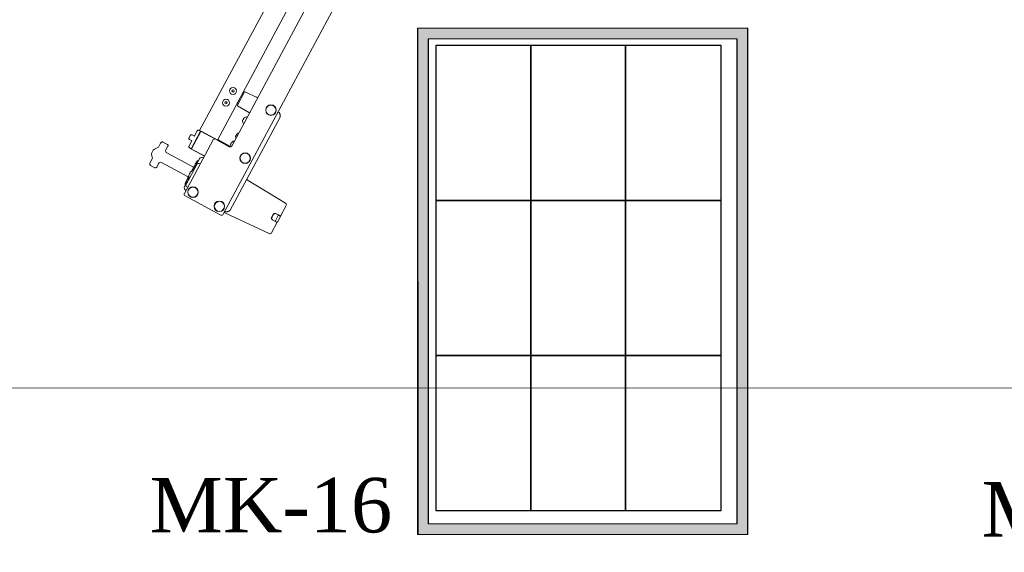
# Model space of a CAD drawing. Extents: x 3940905 to 4145695, y 925352 to 1109797.
# Tile 566 of 656: x 4010622 to 4011740, y 1100284 to 1100888. Entities that reach past the tile are written whole.
import ezdxf

# ---------------------------------------------------------------- set-up
doc = ezdxf.new("R2010")
doc.units = 0
doc.header["$LTSCALE"] = 750
doc.header["$MEASUREMENT"] = 0
doc.linetypes.add('DASHED', pattern=[0.75, 0.5, -0.25])
doc.layers.add('CKD Equipments', color=252, linetype='CONTINUOUS', lineweight=0)
doc.layers.add('DIMENSIONS', color=251, linetype='CONTINUOUS', lineweight=5)
for name, color, linetype in [('CKD-Hood', 1, 'CONTINUOUS'), ('PDF_A - TEXT', 7, 'CONTINUOUS'), ('PDF_CKD Equipments', 252, 'CONTINUOUS'), ('PDF_EQUI.', 7, 'CONTINUOUS')]:
    doc.layers.add(name, color=color, linetype=linetype)
doc.styles.add('CKD_Dimension Text', font='BOOKOS.TTF')

msp = doc.modelspace()

# ---------------------------------------------------------------- hatches: boundary and pattern name
at = {"layer": 'DIMENSIONS'}
h = msp.add_hatch(color=3, dxfattribs=at)
h.dxf.hatch_style = 1
h.paths.add_polyline_path([(4011449, 1100303.9), (4011073.5, 1100303.9), (4011073.5, 1100878.9), (4011449, 1100878.9)])
h.paths.add_polyline_path([(4011436.8, 1100315.7), (4011085.7, 1100315.7), (4011085.7, 1100866.7), (4011436.8, 1100866.7)], flags=16)

# ---------------------------------------------------------------- linework, layer by layer
at = {"layer": 'CKD Equipments', "color": 7, "linetype": 'Continuous'}
for p, q in [((4011196.5, 1101308.4, 1431.4), (4010852.7, 1100667.5, 1431.4)), ((4010826, 1100762.5, 1431.4), (4011110.4, 1101292.7, 1431.4)), ((4010846.2, 1100751.8, 1431.4), (4011130.5, 1101281.9, 1431.4)), ((4011145.2, 1101272, 1431.4), (4010862.5, 1100745, 1431.4)), ((4010869, 1100791.5, 1431.4), (4010877, 1100806.4, 1431.4)), ((4010877.7, 1100806.7, 1431.4), (4010891.9, 1100799.8, 1431.4)), ((4010890.9, 1100800.4, 1431.4), (4010890.8, 1100800.5, 1431.4)), ((4010882.8, 1100782.8, 1431.4), (4010869.2, 1100790.8, 1431.4)), ((4010860.9, 1100672.2, 1431.4), (4010917.6, 1100777.9, 1431.4)), ((4010879.7, 1100777.8, 1431.4), (4010879.5, 1100777.9, 1431.4)), ((4010915.1, 1100783.8, 1431.4), (4010916.5, 1100783, 1431.4)), ((4010915.6, 1100783.5, 1431.4), (4010915.1, 1100783.8, 1431.4)), ((4010915.6, 1100783.5, 1431.4), (4010915.7, 1100783.5, 1431.4)), ((4010874.9, 1100773.3, 1431.4), (4010874.9, 1100773.2, 1431.4)), ((4010875.3, 1100775.1, 1431.4), (4010875.7, 1100774.8, 1431.4)), ((4010876.2, 1100775.7, 1431.4), (4010875.7, 1100776, 1431.4)), ((4010875.9, 1100770.8, 1431.4), (4010875.7, 1100770.9, 1431.4)), ((4010877.1, 1100777.3, 1431.4), (4010877, 1100777.3, 1431.4)), ((4010814, 1100754.3, 1431.4), (4010815.4, 1100757, 1431.4)), ((4010827.2, 1100761.9, 1431.4), (4010816.4, 1100741.8, 1431.4)), ((4010816.9, 1100741.9, 1431.4), (4010827.4, 1100761.5, 1431.4)), ((4010817.5, 1100757.6, 1431.4), (4010819.7, 1100756.4, 1431.4)), ((4010823.4, 1100762.2, 1431.4), (4010820.3, 1100756.6, 1431.4)), ((4010824.8, 1100757.1, 1431.4), (4010825, 1100757.5, 1431.4)), ((4010825, 1100757.5, 1431.4), (4010827.1, 1100761.5, 1431.4)), ((4010825.2, 1100757.6, 1431.4), (4010827.2, 1100761.2, 1431.4)), ((4010827.2, 1100761.9, 1431.4), (4010825.4, 1100762.8, 1431.4)), ((4010827.7, 1100761.6, 1431.4), (4010860.4, 1100744, 1431.4)), ((4010860.8, 1100744, 1431.4), (4010827.8, 1100761.7, 1431.4)), ((4010867, 1100755.4, 1431.4), (4010867, 1100755.3, 1431.4)), ((4010867.4, 1100757.2, 1431.4), (4010867.9, 1100756.9, 1431.4)), ((4010868.3, 1100757.8, 1431.4), (4010867.8, 1100758.1, 1431.4)), ((4010869.2, 1100759.4, 1431.4), (4010869.1, 1100759.4, 1431.4)), ((4010779.3, 1100743.8, 1431.4), (4010781.6, 1100748.1, 1431.4)), ((4010782.7, 1100749.3, 1431.4), (4010782.9, 1100749.4, 1431.4)), ((4010782.9, 1100749.4, 1431.4), (4010783, 1100749.4, 1431.4)), ((4010784.4, 1100749.5, 1431.4), (4010789.4, 1100746.8, 1431.4)), ((4010790, 1100744.8, 1431.4), (4010787.7, 1100740.6, 1431.4)), ((4010790, 1100744.8, 1431.4), (4010790, 1100744.8, 1431.4)), ((4010808.7, 1100691.1, 1431.4), (4010841.3, 1100751.9, 1431.4)), ((4010817, 1100750.4, 1431.4), (4010814, 1100744.8, 1431.4)), ((4010816.8, 1100751.1, 1431.4), (4010814.6, 1100752.3, 1431.4)), ((4010817.8, 1100744.4, 1431.4), (4010816.4, 1100741.8, 1431.4)), ((4010816.7, 1100742.1, 1431.4), (4010818.8, 1100746.1, 1431.4)), ((4010818.9, 1100745.8, 1431.4), (4010817, 1100742.2, 1431.4)), ((4010818.2, 1100745.1, 1431.4), (4010818.3, 1100745.2, 1431.4)), ((4010818.8, 1100746.1, 1431.4), (4010819.1, 1100746.5, 1431.4)), ((4010844, 1100752.7, 1431.4), (4010859.8, 1100744.2, 1431.4)), ((4010860.4, 1100744.4, 1431.4), (4010846.3, 1100751.9, 1431.4)), ((4010846.6, 1100752.5, 1431.4), (4010860.5, 1100745, 1431.4)), ((4010860.5, 1100745, 1431.4), (4010860.5, 1100745, 1431.4)), ((4010862.6, 1100749, 1431.4), (4010862.6, 1100749, 1431.4)), ((4010819.1, 1100720.9, 1431.4), (4010788.8, 1100737.2, 1431.4)), ((4010816.4, 1100741.8, 1431.4), (4010814.6, 1100742.8, 1431.4)), ((4010816.9, 1100741.4, 1431.4), (4010831.5, 1100733.6, 1431.4)), ((4010831.5, 1100733.7, 1431.4), (4010817, 1100741.5, 1431.4)), ((4010769.5, 1100724.3, 1431.4), (4010769.5, 1100724.6, 1431.4)), ((4010769.5, 1100724.3, 1431.4), (4010769.5, 1100724.3, 1431.4)), ((4010769.8, 1100726.2, 1431.4), (4010772.1, 1100730.5, 1431.4)), ((4010775.2, 1100720.4, 1431.4), (4010770.3, 1100723, 1431.4)), ((4010779.5, 1100725.2, 1431.4), (4010777.3, 1100721, 1431.4)), ((4010813.2, 1100710, 1431.4), (4010782.9, 1100726.2, 1431.4)), ((4010823, 1100724.2, 1431.4), (4010810.7, 1100701.3, 1431.4)), ((4010819.7, 1100722.1, 1431.4), (4010816.7, 1100716.5, 1431.4)), ((4010826, 1100730.6, 1431.4), (4010818.9, 1100717.4, 1431.4)), ((4010820.9, 1100723.5, 1431.4), (4010820.9, 1100723.5, 1431.4)), ((4010821.6, 1100725.4, 1431.4), (4010821.9, 1100725.3, 1431.4)), ((4010822.3, 1100726.1, 1431.4), (4010822, 1100726.3, 1431.4)), ((4010823.3, 1100727.9, 1431.4), (4010823.3, 1100727.9, 1431.4)), ((4010825.7, 1100725.1, 1431.4), (4010826.6, 1100724.6, 1431.4)), ((4010830, 1100731.8, 1431.4), (4010830.4, 1100731.6, 1431.4)), ((4010813.7, 1100710.8, 1431.4), (4010812.6, 1100708.7, 1431.4)), ((4010813.9, 1100711.8, 1431.4), (4010813.9, 1100711.8, 1431.4)), ((4010816, 1100715.8, 1431.4), (4010816, 1100715.9, 1431.4)), ((4010819.2, 1100717.2, 1431.4), (4010819, 1100717.3, 1431.4)), ((4010814.2, 1100708.6, 1431.4), (4010809, 1100698.9, 1431.4)), ((4010809.7, 1100702.6, 1431.4), (4010809.7, 1100702.6, 1431.4)), ((4010810.4, 1100704.5, 1431.4), (4010810.7, 1100704.4, 1431.4)), ((4010811.1, 1100705.3, 1431.4), (4010810.8, 1100705.4, 1431.4)), ((4010812.1, 1100707, 1431.4), (4010812.1, 1100707, 1431.4)), ((4010814.5, 1100708.4, 1431.4), (4010814.3, 1100708.5, 1431.4)), ((4010879.5, 1100706.8, 1431.4), (4010923.7, 1100680, 1431.4)), ((4010850, 1100666.6, 1431.4), (4010809.5, 1100688.4, 1431.4)), ((4010810.2, 1100694.8, 1431.4), (4010810.5, 1100694.6, 1431.4)), ((4010811.5, 1100698.7, 1431.4), (4010812.4, 1100698.1, 1431.4)), ((4010917.9, 1100665.2, 1431.4), (4010924.4, 1100677.4, 1431.4)), ((4010855.1, 1100670.8, 1431.4), (4010854.6, 1100671, 1431.4)), ((4010854.6, 1100671, 1431.4), (4010856.1, 1100670.3, 1431.4)), ((4010854.6, 1100669.9, 1431.4), (4010855.1, 1100670.8, 1431.4)), ((4010905.2, 1100645.5, 1431.4), (4010854.8, 1100669.2, 1431.4)), ((4010907.8, 1100664, 1431.4), (4010909.7, 1100667.6, 1431.4)), ((4010908.2, 1100663.8, 1431.4), (4010910.1, 1100667.3, 1431.4)), ((4010908.9, 1100665.6, 1431.4), (4010909, 1100665.8, 1431.4)), ((4010912.1, 1100660, 1431.4), (4010915.4, 1100666.2, 1431.4)), ((4010918.2, 1100665.7, 1431.4), (4010912.3, 1100668.5, 1431.4)), ((4010912.8, 1100668.1, 1431.4), (4010915.5, 1100666.7, 1431.4)), ((4010917.7, 1100665.5, 1431.4), (4010915.5, 1100666.7, 1431.4)), ((4010916.5, 1100666.2, 1431.4), (4010916.6, 1100666.1, 1431.4)), ((4010917, 1100665.9, 1431.4), (4010917.2, 1100666.2, 1431.4)), ((4010917.2, 1100666.1, 1431.4), (4010917.1, 1100665.8, 1431.4)), ((4010917.9, 1100665.7, 1431.4), (4010917.2, 1100666.1, 1431.4)), ((4010917.8, 1100665.4, 1431.4), (4010918, 1100665.8, 1431.4)), ((4010907.8, 1100646.3, 1431.4), (4010914.3, 1100658.5, 1431.4)), ((4010914, 1100658, 1431.4), (4010908.5, 1100661.3, 1431.4)), ((4010911.7, 1100659.7, 1431.4), (4010909, 1100661.2, 1431.4)), ((4010911.7, 1100659.7, 1431.4), (4010913.9, 1100658.5, 1431.4)), ((4010912.8, 1100659.1, 1431.4), (4010912.7, 1100659.1, 1431.4)), ((4010913.1, 1100658.6, 1431.4), (4010913.2, 1100658.9, 1431.4)), ((4010913.3, 1100658.8, 1431.4), (4010913.2, 1100658.5, 1431.4)), ((4010913.9, 1100658.2, 1431.4), (4010913.2, 1100658.5, 1431.4)), ((4010913.8, 1100658.1, 1431.4), (4010913.9, 1100658.2, 1431.4)), ((4010913.9, 1100658.2, 1431.4), (4010914.1, 1100658.5, 1431.4)), ((4010917.9, 1100664.8, 1431.4), (4010914.6, 1100658.7, 1431.4))]:
    msp.add_line(p, q, dxfattribs=at)
for centre, radius in [((4010864, 1100807.6, 1431.4), 4), ((4010864, 1100807.6, 1431.4), 1.25), ((4010864, 1100807.6, 1431.4), 1.15), ((4010856, 1100794.2, 1431.4), 4), ((4010856, 1100794.2, 1431.4), 1.25), ((4010856, 1100794.2, 1431.4), 1.15), ((4010907.1, 1100785.8, 1431.4), 6), ((4010907.1, 1100785.8, 1431.4), 5.75), ((4010877.8, 1100731.2, 1431.4), 6), ((4010877.8, 1100731.2, 1431.4), 5.75), ((4010818.5, 1100692.6, 1431.4), 6), ((4010818.5, 1100692.6, 1431.4), 5.75), ((4010848.5, 1100676.5, 1431.4), 6), ((4010848.5, 1100676.5, 1431.4), 5.75)]:
    msp.add_circle(centre, radius, dxfattribs=at)
for centre, radius, start, end in [((4010876, 1100802.5, 1431.4), 3, 80.4346, 111.8485), ((4010877.5, 1100806.2, 1431.4), 0.5, 64.2949, 151.7949), ((4010871.7, 1100794.6, 1431.4), 3, 191.7413, 223.1552), ((4010869.5, 1100791.3, 1431.4), 0.5, 151.7949, 239.2949), ((4010879.5, 1100773.2, 1431.4), 4.8, 92.0961, 120.4222), ((4010879.3, 1100777.6, 1431.4), 0.4, 61.7949, 92.0961), ((4010879.6, 1100773.5, 1431.4), 4.7, 170.2605, 172.3136), ((4010879.6, 1100773.5, 1431.4), 4.72, 172.313, 172.7972), ((4010879.6, 1100773.5, 1431.4), 4.72, 172.7974, 174.3425), ((4010879.6, 1100773.5, 1431.4), 4.73, 174.3423, 175.1123), ((4010879.6, 1100773.5, 1431.4), 4.73, 175.1124, 176.3671), ((4010879.6, 1100773.5, 1431.4), 4.74, 176.3671, 177.3351), ((4010879.6, 1100773.5, 1431.4), 4.74, 177.3351, 178.4761), ((4010879.6, 1100773.5, 1431.4), 4.75, 178.4762, 179.8023), ((4010879.6, 1100773.5, 1431.4), 4.75, 180.7636, 183.329), ((4010879.6, 1100773.5, 1431.4), 4.75, 179.8023, 180.7633), ((4010879.7, 1100773.5, 1431.4), 4.8, 183.1676, 211.4937), ((4010876.9, 1100773.9, 1431.4), 2.01, 157.0534, 159.069), ((4010879.5, 1100773.5, 1431.4), 4.64, 166.1125, 168.1913), ((4010879.6, 1100773.5, 1431.4), 4.67, 168.1898, 169.1721), ((4010879.6, 1100773.5, 1431.4), 4.68, 169.1722, 170.2599), ((4010876.9, 1100774, 1431.4), 1.95, 149.7985, 150.8688), ((4010876.8, 1100774, 1431.4), 1.95, 150.8691, 152.949), ((4010876.9, 1100773.9, 1431.4), 1.97, 155.0116, 156.3965), ((4010876.9, 1100773.9, 1431.4), 1.96, 154.1714, 155.0108), ((4010876.9, 1100774, 1431.4), 1.96, 152.9494, 154.1715), ((4010876.9, 1100773.9, 1431.4), 1.98, 156.3958, 157.0507), ((4010876.9, 1100773.9, 1431.4), 2.01, 144.5205, 146.6548), ((4010876.9, 1100773.9, 1431.4), 1.98, 146.6577, 147.5093), ((4010876.9, 1100773.9, 1431.4), 1.97, 147.5089, 148.7716), ((4010876.9, 1100773.9, 1431.4), 1.96, 148.7721, 149.7985), ((4010875.9, 1100771.2, 1431.4), 0.4, 211.4937, 241.7949), ((4010877.6, 1100775.3, 1431.4), 2.01, 156.9351, 159.0693), ((4010879.3, 1100773.5, 1431.4), 3.8, 144.23, 159.3598), ((4010877.6, 1100775.3, 1431.4), 1.95, 152.7211, 153.7912), ((4010877.6, 1100775.3, 1431.4), 1.95, 150.6408, 151.5954), ((4010877.6, 1100775.3, 1431.4), 1.95, 151.5954, 152.7208), ((4010877.6, 1100775.3, 1431.4), 1.98, 156.0805, 156.9322), ((4010877.6, 1100775.3, 1431.4), 1.97, 154.8183, 156.0809), ((4010877.6, 1100775.3, 1431.4), 1.96, 153.7912, 154.8178), ((4010877.6, 1100775.2, 1431.4), 2.01, 144.5208, 146.5364), ((4010877.6, 1100775.3, 1431.4), 1.98, 146.5391, 147.194), ((4010877.6, 1100775.3, 1431.4), 1.97, 147.1933, 148.5782), ((4010877.6, 1100775.3, 1431.4), 1.96, 148.579, 149.4184), ((4010877.6, 1100775.3, 1431.4), 1.95, 149.4182, 150.6404), ((4010879.4, 1100773.3, 1431.4), 4.64, 135.3985, 137.4773), ((4010879.4, 1100773.2, 1431.4), 4.68, 133.3299, 134.4176), ((4010879.4, 1100773.3, 1431.4), 4.67, 134.4177, 135.4), ((4010879.4, 1100773.2, 1431.4), 4.7, 131.2762, 133.3293), ((4010879.4, 1100773.2, 1431.4), 4.72, 130.7926, 131.2768), ((4010880.5, 1100773.1, 1431.4), 4.8, 207.8594, 208.509), ((4010879.4, 1100773.2, 1431.4), 4.72, 129.2473, 130.7924), ((4010879.5, 1100773.2, 1431.4), 4.73, 127.2227, 128.4774), ((4010879.5, 1100773.2, 1431.4), 4.73, 128.4775, 129.2475), ((4010879.5, 1100773.2, 1431.4), 4.74, 126.2547, 127.2227), ((4010879.5, 1100773.2, 1431.4), 4.75, 123.7875, 125.1136), ((4010879.5, 1100773.2, 1431.4), 4.74, 125.1137, 126.2547), ((4010879.5, 1100773.2, 1431.4), 4.75, 122.8265, 123.7875), ((4010879.5, 1100773.2, 1431.4), 4.75, 120.2608, 122.8262), ((4010880.4, 1100772.7, 1431.4), 4.8, 95.0808, 95.7304), ((4010825.2, 1100757.2, 1431.4), 0.503, 152.8174, 165.1252), ((4010825.2, 1100757.2, 1431.4), 0.499, 165.1215, 169.7128), ((4010871.7, 1100755.6, 1431.4), 4.7, 170.2605, 172.3136), ((4010871.7, 1100755.6, 1431.4), 4.72, 172.313, 172.7972), ((4010871.7, 1100755.6, 1431.4), 4.72, 172.7974, 174.3425), ((4010871.7, 1100755.6, 1431.4), 4.73, 174.3423, 175.1123), ((4010871.7, 1100755.6, 1431.4), 4.73, 175.1124, 176.3671), ((4010871.7, 1100755.6, 1431.4), 4.74, 176.3671, 177.3351), ((4010871.7, 1100755.6, 1431.4), 4.75, 178.4762, 179.8023), ((4010871.7, 1100755.6, 1431.4), 4.74, 177.3351, 178.4761), ((4010871.7, 1100755.6, 1431.4), 4.75, 180.7636, 183.329), ((4010871.7, 1100755.6, 1431.4), 4.75, 179.8023, 180.7633), ((4010871.8, 1100755.6, 1431.4), 4.8, 183.1676, 200.9787), ((4010871.6, 1100755.6, 1431.4), 4.64, 166.1125, 168.1913), ((4010869, 1100756, 1431.4), 2.01, 157.0534, 159.069), ((4010871.7, 1100755.6, 1431.4), 4.67, 168.1898, 169.1721), ((4010871.7, 1100755.6, 1431.4), 4.68, 169.1722, 170.2599), ((4010869, 1100756.1, 1431.4), 1.95, 150.8691, 152.949), ((4010869, 1100756.1, 1431.4), 1.97, 155.0116, 156.3965), ((4010869, 1100756.1, 1431.4), 1.96, 154.1714, 155.0108), ((4010869, 1100756.1, 1431.4), 1.96, 152.9494, 154.1715), ((4010869, 1100756, 1431.4), 1.98, 156.3958, 157.0507), ((4010869, 1100756, 1431.4), 2.01, 144.5205, 146.6548), ((4010869, 1100756, 1431.4), 1.98, 146.6577, 147.5093), ((4010869, 1100756.1, 1431.4), 1.97, 147.5089, 148.7716), ((4010869, 1100756.1, 1431.4), 1.96, 148.7721, 149.7985), ((4010869, 1100756.1, 1431.4), 1.95, 149.7985, 150.8688), ((4010869.7, 1100757.4, 1431.4), 2.01, 156.9351, 159.0693), ((4010869.7, 1100757.4, 1431.4), 1.95, 152.7211, 153.7912), ((4010869.7, 1100757.4, 1431.4), 1.95, 150.6408, 151.5954), ((4010869.7, 1100757.4, 1431.4), 1.95, 151.5954, 152.7208), ((4010869.7, 1100757.4, 1431.4), 1.98, 156.0805, 156.9322), ((4010869.7, 1100757.4, 1431.4), 1.97, 154.8183, 156.0809), ((4010869.7, 1100757.4, 1431.4), 1.96, 153.7912, 154.8178), ((4010871.4, 1100755.6, 1431.4), 3.8, 144.23, 159.3598), ((4010869.7, 1100757.4, 1431.4), 2.01, 144.5208, 146.5364), ((4010869.7, 1100757.4, 1431.4), 1.98, 146.5391, 147.194), ((4010869.7, 1100757.4, 1431.4), 1.97, 147.1933, 148.5782), ((4010869.7, 1100757.4, 1431.4), 1.96, 148.579, 149.4184), ((4010869.7, 1100757.4, 1431.4), 1.95, 149.4182, 150.6404), ((4010871.5, 1100755.4, 1431.4), 4.64, 135.3985, 137.4773), ((4010871.5, 1100755.4, 1431.4), 4.67, 134.4177, 135.4), ((4010871.5, 1100755.3, 1431.4), 4.7, 131.2762, 133.3293), ((4010871.5, 1100755.3, 1431.4), 4.68, 133.3299, 134.4176), ((4010871.5, 1100755.3, 1431.4), 4.72, 130.7926, 131.2768), ((4010871.6, 1100755.3, 1431.4), 4.72, 129.2473, 130.7924), ((4010871.6, 1100755.3, 1431.4), 4.73, 127.2227, 128.4774), ((4010871.6, 1100755.3, 1431.4), 4.73, 128.4775, 129.2475), ((4010871.6, 1100755.3, 1431.4), 4.74, 126.2547, 127.2227), ((4010871.6, 1100755.3, 1431.4), 4.75, 123.7875, 125.1136), ((4010871.6, 1100755.3, 1431.4), 4.74, 125.1137, 126.2547), ((4010871.6, 1100755.3, 1431.4), 4.75, 122.8265, 123.7875), ((4010871.6, 1100755.3, 1431.4), 4.75, 120.2608, 122.8262), ((4010871.6, 1100755.3, 1431.4), 4.8, 102.6111, 120.4222), ((4010784.2, 1100746.7, 1431.4), 3, 121.7949, 151.7949), ((4010819.1, 1100745.7, 1431.4), 1.8, 224.2586, 229.2039), ((4010822, 1100749.4, 1431.4), 5.62, 227.5493, 229.1241), ((4010819.1, 1100745.7, 1431.4), 1, 208.9408, 218.6949), ((4010819.2, 1100746, 1431.4), 0.504, 133.914, 150.7586), ((4010843, 1100751, 1431.4), 2, 61.7949, 151.7949), ((4010860.8, 1100746, 1431.4), 2, 241.7949, 331.7949), ((4010869.3, 1100742.8, 1431.4), 9.08, 166.4625, 171.1121), ((4010869.2, 1100742.8, 1431.4), 8.95, 156.4556, 164.6967), ((4010869.2, 1100742.8, 1431.4), 8.95, 164.7015, 166.1893), ((4010869.1, 1100742.8, 1431.4), 8.94, 155.1452, 156.4496), ((4010869.3, 1100742.8, 1431.4), 8.79, 149.1859, 154.4039), ((4010869.2, 1100743, 1431.4), 8.94, 147.1402, 148.4446), ((4010869.2, 1100743, 1431.4), 8.95, 138.8931, 147.1342), ((4010869.2, 1100743, 1431.4), 8.95, 137.4005, 138.8883), ((4010869.3, 1100742.8, 1431.4), 9.08, 123.1928, 137.1273), ((4010865, 1100749.4, 1431.4), 1.25, 66.7092, 123.1928), ((4010779, 1100735.4, 1431.4), 7.5, 98.9795, 204.6103), ((4010777.5, 1100744.8, 1431.4), 2, 278.9795, 331.7949), ((4010789.9, 1100739.4, 1431.4), 2.5, 151.7949, 241.7949), ((4010772.5, 1100724.7, 1431.4), 3, 151.7949, 181.7949), ((4010770.4, 1100731.4, 1431.4), 2, 331.7949, 24.6103), ((4010781.7, 1100724, 1431.4), 2.5, 61.7949, 151.7949), ((4010821.1, 1100721.4, 1431.4), 1.5, 98.6415, 151.7949), ((4010827.8, 1100722.4, 1431.4), 7, 170.977, 176.5148), ((4010822.3, 1100722.7, 1431.4), 1.5, 176.5148, 222.0728), ((4010827.8, 1100722.4, 1431.4), 7.01, 169.4898, 171.0539), ((4010827.9, 1100722.4, 1431.4), 7.03, 165.8086, 166.3765), ((4010827.9, 1100722.4, 1431.4), 7.02, 166.3765, 167.6492), ((4010827.9, 1100722.4, 1431.4), 7.02, 167.6493, 167.9331), ((4010827.9, 1100722.4, 1431.4), 7.01, 167.933, 169.4897), ((4010827.9, 1100722.4, 1431.4), 7.07, 162.3862, 163.2403), ((4010827.9, 1100722.4, 1431.4), 7.05, 163.2404, 164.0819), ((4010827.9, 1100722.4, 1431.4), 7.04, 164.0819, 164.8136), ((4010827.9, 1100722.4, 1431.4), 7.04, 164.8136, 165.8085), ((4010828, 1100722.4, 1431.4), 7.14, 160.093, 160.6489), ((4010827.9, 1100722.4, 1431.4), 7.11, 160.6487, 161.663), ((4010827.9, 1100722.4, 1431.4), 7.09, 161.6633, 162.3863), ((4010828, 1100722.3, 1431.4), 7.19, 158.5414, 160.0914), ((4010825.1, 1100723.2, 1431.4), 4.18, 154.2187, 155.1796), ((4010825.2, 1100723.2, 1431.4), 4.28, 151.3881, 152.3309), ((4010825.2, 1100723.2, 1431.4), 4.27, 152.3307, 152.8859), ((4010825.2, 1100723.2, 1431.4), 4.26, 152.886, 153.2719), ((4010825.2, 1100723.2, 1431.4), 4.24, 153.2716, 153.9103), ((4010825.2, 1100723.2, 1431.4), 4.21, 153.9106, 154.2197), ((4010825.1, 1100723.2, 1431.4), 4.18, 148.4104, 149.4447), ((4010825.2, 1100723.2, 1431.4), 4.27, 150.9027, 151.3882), ((4010825.2, 1100723.2, 1431.4), 4.26, 150.431, 150.9026), ((4010825.2, 1100723.2, 1431.4), 4.24, 149.8465, 150.4312), ((4010825.2, 1100723.2, 1431.4), 4.22, 149.4436, 149.8463), ((4010828.4, 1100722.3, 1431.4), 7.18, 147.8025, 155.7873), ((4010825.8, 1100724.5, 1431.4), 4.18, 154.1451, 155.1794), ((4010825.9, 1100724.5, 1431.4), 4.28, 151.692, 152.2017), ((4010825.9, 1100724.5, 1431.4), 4.27, 152.2016, 152.6872), ((4010825.9, 1100724.5, 1431.4), 4.26, 152.6872, 153.1588), ((4010825.9, 1100724.5, 1431.4), 4.24, 153.1586, 153.7433), ((4010825.9, 1100724.5, 1431.4), 4.22, 153.7435, 154.1462), ((4010825.9, 1100724.5, 1431.4), 4.24, 149.6796, 150.3182), ((4010825.9, 1100724.5, 1431.4), 4.21, 149.3701, 149.6793), ((4010825.8, 1100724.5, 1431.4), 4.18, 148.4102, 149.3711), ((4010825.9, 1100724.5, 1431.4), 4.28, 151.2589, 151.692), ((4010825.9, 1100724.5, 1431.4), 4.27, 150.7039, 151.259), ((4010825.9, 1100724.5, 1431.4), 4.26, 150.3179, 150.7039), ((4010828.2, 1100722.6, 1431.4), 7.19, 143.4984, 145.0484), ((4010828.1, 1100722.7, 1431.4), 7.11, 141.9268, 142.9411), ((4010828.1, 1100722.6, 1431.4), 7.14, 142.9409, 143.4968), ((4010828.1, 1100722.7, 1431.4), 7.09, 141.2035, 141.9265), ((4010828.1, 1100722.7, 1431.4), 7.05, 139.5079, 140.3494), ((4010828.1, 1100722.7, 1431.4), 7.07, 140.3495, 141.2036), ((4010828.1, 1100722.7, 1431.4), 7.04, 138.7762, 139.5079), ((4010828, 1100722.7, 1431.4), 7.03, 137.2133, 137.7812), ((4010828, 1100722.7, 1431.4), 7.04, 137.7813, 138.7762), ((4010828, 1100722.7, 1431.4), 7.02, 135.9406, 137.2133), ((4010828, 1100722.7, 1431.4), 7.01, 134.1001, 135.6568), ((4010828, 1100722.7, 1431.4), 7.02, 135.6567, 135.9405), ((4010824.8, 1100723.3, 1431.4), 2, 62.7949, 151.7949), ((4010828, 1100722.7, 1431.4), 7.01, 132.5359, 134.1), ((4010828, 1100722.8, 1431.4), 7, 127.075, 132.6128), ((4010824.7, 1100727.1, 1431.4), 1.5, 81.517, 127.075), ((4010828.6, 1100729.2, 1431.4), 3, 62.5449, 151.7949), ((4010822.7, 1100709.7, 1431.4), 9.08, 166.4625, 180.397), ((4010822.6, 1100709.7, 1431.4), 8.95, 156.4556, 164.6967), ((4010822.5, 1100709.7, 1431.4), 8.95, 164.7015, 166.1893), ((4010822.5, 1100709.7, 1431.4), 8.94, 155.1452, 156.4496), ((4010822.7, 1100709.7, 1431.4), 8.79, 149.1859, 154.4039), ((4010822.6, 1100709.8, 1431.4), 8.94, 147.1402, 148.4446), ((4010822.6, 1100709.8, 1431.4), 8.95, 138.8931, 147.1342), ((4010822.6, 1100709.8, 1431.4), 8.95, 137.4005, 138.8883), ((4010822.7, 1100709.7, 1431.4), 9.08, 123.1928, 137.1273), ((4010818.4, 1100716.2, 1431.4), 1.25, 61.7949, 123.1928), ((4010816.6, 1100701.5, 1431.4), 7, 170.977, 176.5148), ((4010811.1, 1100701.9, 1431.4), 1.5, 176.5148, 222.0728), ((4010816.7, 1100701.5, 1431.4), 7.01, 169.4898, 171.0539), ((4010816.7, 1100701.5, 1431.4), 7.03, 165.8086, 166.3765), ((4010816.7, 1100701.5, 1431.4), 7.02, 166.3765, 167.6492), ((4010816.7, 1100701.5, 1431.4), 7.02, 167.6493, 167.9331), ((4010816.7, 1100701.5, 1431.4), 7.01, 167.933, 169.4897), ((4010816.7, 1100701.5, 1431.4), 7.07, 162.3862, 163.2403), ((4010816.7, 1100701.5, 1431.4), 7.05, 163.2404, 164.0819), ((4010816.7, 1100701.5, 1431.4), 7.04, 164.0819, 164.8136), ((4010816.7, 1100701.5, 1431.4), 7.04, 164.8136, 165.8085), ((4010816.8, 1100701.5, 1431.4), 7.14, 160.093, 160.6489), ((4010816.7, 1100701.5, 1431.4), 7.11, 160.6487, 161.663), ((4010816.7, 1100701.5, 1431.4), 7.09, 161.6633, 162.3863), ((4010813.9, 1100702.3, 1431.4), 4.18, 154.2187, 155.1796), ((4010816.8, 1100701.5, 1431.4), 7.19, 158.5414, 160.0914), ((4010814, 1100702.3, 1431.4), 4.28, 151.3881, 152.3309), ((4010814, 1100702.3, 1431.4), 4.27, 152.3307, 152.8859), ((4010814, 1100702.3, 1431.4), 4.26, 152.886, 153.2719), ((4010814, 1100702.3, 1431.4), 4.24, 153.2716, 153.9103), ((4010814, 1100702.3, 1431.4), 4.21, 153.9106, 154.2197), ((4010814, 1100702.3, 1431.4), 4.22, 149.4436, 149.8463), ((4010813.9, 1100702.3, 1431.4), 4.18, 148.4104, 149.4447), ((4010814, 1100702.3, 1431.4), 4.27, 150.9027, 151.3882), ((4010814, 1100702.3, 1431.4), 4.26, 150.431, 150.9026), ((4010814, 1100702.3, 1431.4), 4.24, 149.8465, 150.4312), ((4010812.5, 1100700.4, 1431.4), 2, 151.7949, 240.7949), ((4010817.2, 1100701.4, 1431.4), 7.18, 147.8025, 155.7873), ((4010814.6, 1100703.7, 1431.4), 4.18, 154.1451, 155.1794), ((4010814.7, 1100703.6, 1431.4), 4.28, 151.692, 152.2017), ((4010814.7, 1100703.6, 1431.4), 4.27, 152.2016, 152.6872), ((4010814.7, 1100703.6, 1431.4), 4.26, 152.6872, 153.1588), ((4010814.7, 1100703.6, 1431.4), 4.24, 153.1586, 153.7433), ((4010814.7, 1100703.6, 1431.4), 4.22, 153.7435, 154.1462), ((4010814.6, 1100703.7, 1431.4), 4.18, 148.4102, 149.3711), ((4010814.7, 1100703.6, 1431.4), 4.24, 149.6796, 150.3182), ((4010814.7, 1100703.7, 1431.4), 4.21, 149.3701, 149.6793), ((4010814.7, 1100703.6, 1431.4), 4.28, 151.2589, 151.692), ((4010814.7, 1100703.6, 1431.4), 4.27, 150.7039, 151.259), ((4010814.7, 1100703.6, 1431.4), 4.26, 150.3179, 150.7039), ((4010817, 1100701.7, 1431.4), 7.19, 143.4984, 145.0484), ((4010816.9, 1100701.8, 1431.4), 7.11, 141.9268, 142.9411), ((4010816.9, 1100701.8, 1431.4), 7.14, 142.9409, 143.4968), ((4010816.9, 1100701.8, 1431.4), 7.09, 141.2035, 141.9265), ((4010816.9, 1100701.8, 1431.4), 7.05, 139.5079, 140.3494), ((4010816.9, 1100701.8, 1431.4), 7.07, 140.3495, 141.2036), ((4010816.9, 1100701.8, 1431.4), 7.04, 138.7762, 139.5079), ((4010816.8, 1100701.8, 1431.4), 7.04, 137.7813, 138.7762), ((4010816.8, 1100701.8, 1431.4), 7.03, 137.2133, 137.7812), ((4010816.8, 1100701.8, 1431.4), 7.02, 135.9406, 137.2133), ((4010816.8, 1100701.9, 1431.4), 7.01, 134.1001, 135.6568), ((4010816.8, 1100701.8, 1431.4), 7.02, 135.6567, 135.9405), ((4010816.8, 1100701.9, 1431.4), 7.01, 132.5359, 134.1), ((4010816.8, 1100701.9, 1431.4), 7, 127.075, 132.6128), ((4010813.9, 1100708, 1431.4), 1.5, 151.7949, 204.9483), ((4010813.5, 1100706.3, 1431.4), 1.5, 81.517, 127.075), ((4010814.8, 1100709.6, 1431.4), 1.25, 180.397, 241.7949), ((4010810.4, 1100690.2, 1431.4), 2, 151.7949, 241.7949), ((4010811.6, 1100697.5, 1431.4), 3, 151.7949, 241.0449), ((4010922.6, 1100678.3, 1431.4), 2, 331.7949, 58.7949), ((4010851, 1100668.4, 1431.4), 2, 241.7949, 331.7949), ((4010855, 1100669.6, 1431.4), 0.5, 151.7949, 244.7949), ((4010854.6, 1100680.9, 1431.4), 10.9, 292.4948, 293.1801), ((4010858, 1100674.9, 1431.4), 3.98, 306.7313, 310.8111), ((4010909.4, 1100665.5, 1431.4), 0.5, 93.2577, 151.7949), ((4010911.5, 1100666.6, 1431.4), 2, 64.7949, 151.7949), ((4010911.9, 1100666.3, 1431.4), 2, 62.7949, 151.7949), ((4010909.5, 1100663.1, 1431.4), 2, 151.7949, 238.7949), ((4010910, 1100662.9, 1431.4), 2, 151.7949, 240.7949), ((4010909.3, 1100665.4, 1431.4), 0.5, 151.7949, 210.3321), ((4010914.1, 1100659, 1431.4), 0.5, 242.7949, 331.7949), ((4010917.4, 1100665.1, 1431.4), 0.5, 331.7949, 60.7949), ((4010906, 1100647.3, 1431.4), 2, 244.7949, 331.7949)]:
    msp.add_arc(centre, radius, start, end, dxfattribs=at)
at = {"layer": 'CKD Equipments', "color": 7, "linetype": 'Continuous', "extrusion": (0, 0, -1)}
for centre, major_axis, ratio, start_param, end_param in [((4010827.6, 1100761.2, 1431.4), (-0.144, 0.479), 0.999924, -0.78536, 0), ((4010827.6, 1100761.2, 1431.4), (0.144, -0.479), 0.999924, 3.141593, 3.534268), ((4010827.6, 1100761.4, 1431.4), (0.072, -0.239), 0.999695, 2.356347, 3.926839), ((4010827.6, 1100761.2, 1431.4), (-0.144, 0.479), 0.999924, 0.392676, 0.78536), ((4010817.2, 1100741.9, 1431.4), (-0.479, -0.144), 0.999924, -0.78536, 0.78536), ((4010817.1, 1100741.7, 1431.4), (-0.239, -0.072), 0.999695, -0.785246, 0.785246)]:
    msp.add_ellipse(centre, major_axis=major_axis, ratio=ratio, start_param=start_param, end_param=end_param, dxfattribs=at)
at = {"layer": 'CKD Equipments', "color": 7, "linetype": 'Continuous'}
for points, knots in [([(4010915.7, 1100783.5, 1431.4), (4010915.6, 1100783.5, 1431.4), (4010915.6, 1100783.5, 1431.4), (4010915.6, 1100783.5, 1431.4), (4010915.6, 1100783.5, 1431.4)], [0, 0, 0, 0, 0.486305, 1, 1, 1, 1]), ([(4010917.6, 1100777.9, 1431.4), (4010917.7, 1100778, 1431.4), (4010917.7, 1100778.2, 1431.4), (4010917.7, 1100778.6, 1431.4), (4010917.7, 1100778.9, 1431.4), (4010917.7, 1100779.4, 1431.4), (4010917.7, 1100779.9, 1431.4), (4010917.5, 1100780.5, 1431.4), (4010917.4, 1100781.2, 1431.4), (4010917.2, 1100781.7, 1431.4), (4010917.1, 1100782.1, 1431.4), (4010916.9, 1100782.4, 1431.4), (4010916.8, 1100782.7, 1431.4), (4010916.7, 1100782.8, 1431.4), (4010916.6, 1100782.9, 1431.4), (4010916.5, 1100783, 1431.4)], [0, 0, 0, 0, 0.0625, 0.125, 0.1875, 0.25, 0.375, 0.5, 0.625, 0.75, 0.8125, 0.875, 0.9375, 0.96875, 1, 1, 1, 1]), ([(4010917.6, 1100777.9, 1431.4), (4010917.7, 1100778, 1431.4), (4010917.7, 1100778.1, 1431.4), (4010917.7, 1100778.3, 1431.4), (4010917.7, 1100778.3, 1431.4)], [0, 0, 0, 0, 0.871353, 1, 1, 1, 1]), ([(4010815.4, 1100757, 1431.4), (4010815.5, 1100757.1, 1431.4), (4010815.8, 1100757.4, 1431.4), (4010816.3, 1100757.7, 1431.4), (4010816.9, 1100757.8, 1431.4), (4010817.3, 1100757.7, 1431.4), (4010817.5, 1100757.6, 1431.4)], [0, 0, 0, 0, 0.250005, 0.5, 0.749995, 1, 1, 1, 1]), ([(4010823.4, 1100762.2, 1431.4), (4010823.5, 1100762.4, 1431.4), (4010823.7, 1100762.7, 1431.4), (4010824.2, 1100763, 1431.4), (4010824.8, 1100763, 1431.4), (4010825.2, 1100762.9, 1431.4), (4010825.4, 1100762.8, 1431.4)], [0, 0, 0, 0, 0.250005, 0.5, 0.749995, 1, 1, 1, 1]), ([(4010824.9, 1100756.9, 1431.4), (4010824.8, 1100756.9, 1431.4), (4010824.7, 1100757.1, 1431.4), (4010824.7, 1100757.2, 1431.4), (4010824.7, 1100757.3, 1431.4)], [0, 0, 0, 0, 0.500068, 1, 1, 1, 1]), ([(4010783, 1100749.4, 1431.4), (4010783.2, 1100749.6, 1431.4), (4010783.7, 1100749.7, 1431.4), (4010784.2, 1100749.6, 1431.4), (4010784.4, 1100749.5, 1431.4)], [0, 0, 0, 0, 0.500033, 1, 1, 1, 1]), ([(4010790, 1100744.8, 1431.4), (4010790.2, 1100745.1, 1431.4), (4010790.3, 1100746, 1431.4), (4010789.7, 1100746.6, 1431.4), (4010789.4, 1100746.8, 1431.4)], [0, 0, 0, 0, 0.500014, 1, 1, 1, 1]), ([(4010814, 1100754.3, 1431.4), (4010813.9, 1100754.1, 1431.4), (4010813.8, 1100753.8, 1431.4), (4010813.9, 1100753.2, 1431.4), (4010814.1, 1100752.6, 1431.4), (4010814.5, 1100752.4, 1431.4), (4010814.6, 1100752.3, 1431.4)], [0, 0, 0, 0, 0.250005, 0.5, 0.749994, 1, 1, 1, 1]), ([(4010814, 1100744.8, 1431.4), (4010813.9, 1100744.6, 1431.4), (4010813.8, 1100744.3, 1431.4), (4010813.9, 1100743.7, 1431.4), (4010814.2, 1100743.1, 1431.4), (4010814.5, 1100742.9, 1431.4), (4010814.6, 1100742.8, 1431.4)], [0, 0, 0, 0, 0.250005, 0.5, 0.749994, 1, 1, 1, 1]), ([(4010817, 1100750.4, 1431.4), (4010817.1, 1100750.5, 1431.4), (4010817.1, 1100750.8, 1431.4), (4010816.9, 1100751, 1431.4), (4010816.8, 1100751.1, 1431.4)], [0, 0, 0, 0, 0.5, 1, 1, 1, 1]), ([(4010819.3, 1100746.5, 1431.4), (4010819.3, 1100746.5, 1431.4), (4010819.1, 1100746.5, 1431.4), (4010818.9, 1100746.4, 1431.4), (4010818.9, 1100746.4, 1431.4)], [0, 0, 0, 0, 0.500068, 1, 1, 1, 1]), ([(4010861, 1100746.6, 1431.4), (4010861, 1100746.6, 1431.4), (4010861, 1100746.6, 1431.4), (4010861, 1100746.6, 1431.4), (4010861, 1100746.6, 1431.4)], [0, 0, 0, 0, 0.493429, 1, 1, 1, 1]), ([(4010861, 1100746.6, 1431.4), (4010861.1, 1100746.6, 1431.4), (4010861.2, 1100746.6, 1431.4), (4010861.3, 1100746.6, 1431.4), (4010861.4, 1100746.6, 1431.4)], [0, 0, 0, 0, 0.413042, 1, 1, 1, 1]), ([(4010861.7, 1100747.3, 1431.4), (4010861.7, 1100747.4, 1431.4), (4010861.6, 1100747.5, 1431.4), (4010861.6, 1100747.6, 1431.4), (4010861.6, 1100747.6, 1431.4)], [0, 0, 0, 0, 0.586958, 1, 1, 1, 1]), ([(4010861.6, 1100747.6, 1431.4), (4010861.6, 1100747.6, 1431.4), (4010861.6, 1100747.6, 1431.4), (4010861.6, 1100747.6, 1431.4), (4010861.6, 1100747.6, 1431.4)], [0, 0, 0, 0, 0.506571, 1, 1, 1, 1]), ([(4010769.5, 1100724.3, 1431.4), (4010769.5, 1100724, 1431.4), (4010769.6, 1100723.5, 1431.4), (4010770, 1100723.2, 1431.4), (4010770.3, 1100723, 1431.4)], [0, 0, 0, 0, 0.500034, 1, 1, 1, 1]), ([(4010777.3, 1100721, 1431.4), (4010777.1, 1100720.7, 1431.4), (4010776.4, 1100720.1, 1431.4), (4010775.6, 1100720.2, 1431.4), (4010775.2, 1100720.4, 1431.4)], [0, 0, 0, 0, 0.500002, 1, 1, 1, 1]), ([(4010814.4, 1100713.4, 1431.4), (4010814.5, 1100713.5, 1431.4), (4010814.6, 1100713.5, 1431.4), (4010814.7, 1100713.5, 1431.4), (4010814.8, 1100713.5, 1431.4)], [0, 0, 0, 0, 0.413042, 1, 1, 1, 1]), ([(4010814.4, 1100713.4, 1431.4), (4010814.4, 1100713.4, 1431.4), (4010814.4, 1100713.4, 1431.4), (4010814.4, 1100713.4, 1431.4), (4010814.4, 1100713.4, 1431.4)], [0, 0, 0, 0, 0.493429, 1, 1, 1, 1]), ([(4010815.1, 1100714.2, 1431.4), (4010815.1, 1100714.2, 1431.4), (4010815, 1100714.3, 1431.4), (4010815, 1100714.4, 1431.4), (4010815, 1100714.5, 1431.4)], [0, 0, 0, 0, 0.586958, 1, 1, 1, 1]), ([(4010815, 1100714.5, 1431.4), (4010815, 1100714.5, 1431.4), (4010815, 1100714.5, 1431.4), (4010815, 1100714.5, 1431.4), (4010815, 1100714.5, 1431.4)], [0, 0, 0, 0, 0.506571, 1, 1, 1, 1]), ([(4010860.9, 1100672.2, 1431.4), (4010860.9, 1100672.1, 1431.4), (4010860.7, 1100671.9, 1431.4), (4010860.4, 1100671.7, 1431.4), (4010860.1, 1100671.5, 1431.4), (4010859.7, 1100671.3, 1431.4), (4010859.3, 1100671, 1431.4), (4010858.7, 1100670.8, 1431.4), (4010858.2, 1100670.6, 1431.4), (4010857.7, 1100670.4, 1431.4), (4010857.4, 1100670.3, 1431.4), (4010857.1, 1100670.3, 1431.4), (4010856.8, 1100670.2, 1431.4), (4010856.4, 1100670.2, 1431.4), (4010856.2, 1100670.2, 1431.4), (4010856.1, 1100670.3, 1431.4)], [0, 0, 0, 0, 0.0625, 0.125, 0.1875, 0.25, 0.375, 0.5, 0.625, 0.6875, 0.75, 0.8125, 0.875, 0.9375, 1, 1, 1, 1]), ([(4010856.8, 1100670.2, 1431.4), (4010856.8, 1100670.2, 1431.4), (4010856.7, 1100670.2, 1431.4), (4010856.6, 1100670.2, 1431.4), (4010856.4, 1100670.2, 1431.4), (4010856.4, 1100670.2, 1431.4)], [0, 0, 0, 0, 0.02406, 0.977892, 1, 1, 1, 1]), ([(4010858.1, 1100670.6, 1431.4), (4010858.1, 1100670.6, 1431.4), (4010857.9, 1100670.5, 1431.4), (4010857.7, 1100670.4, 1431.4), (4010857.5, 1100670.4, 1431.4)], [0, 0, 0, 0, 0.139504, 1, 1, 1, 1]), ([(4010859.8, 1100671.3, 1431.4), (4010859.6, 1100671.2, 1431.4), (4010859.4, 1100671.1, 1431.4), (4010859.2, 1100671, 1431.4), (4010859.2, 1100671, 1431.4)], [0, 0, 0, 0, 0.966345, 1, 1, 1, 1]), ([(4010915.6, 1100666.7, 1431.4), (4010915.6, 1100666.6, 1431.4), (4010915.5, 1100666.4, 1431.4), (4010915.5, 1100666.3, 1431.4), (4010915.4, 1100666.2, 1431.4)], [0, 0, 0, 0, 0.379656, 1, 1, 1, 1]), ([(4010911.8, 1100659.6, 1431.4), (4010911.8, 1100659.6, 1431.4), (4010912, 1100659.8, 1431.4), (4010912.1, 1100659.9, 1431.4), (4010912.1, 1100660, 1431.4)], [0, 0, 0, 0, 0.379419, 1, 1, 1, 1])]:
    msp.add_open_spline(points, degree=3, knots=knots, dxfattribs=at)
for points in [[(4010916.8, 1100782.7, 1431.4), (4010916.7, 1100782.8, 1431.4), (4010916.6, 1100782.9, 1431.4), (4010916.5, 1100783, 1431.4)], [(4010917.7, 1100778.3, 1431.4), (4010917.7, 1100778.4, 1431.4), (4010917.7, 1100778.5, 1431.4), (4010917.7, 1100778.6, 1431.4)], [(4010820.3, 1100756.6, 1431.4), (4010820.3, 1100756.5, 1431.4), (4010820.1, 1100756.3, 1431.4), (4010819.8, 1100756.3, 1431.4), (4010819.7, 1100756.4, 1431.4)], [(4010825.2, 1100757.4, 1431.4), (4010825.2, 1100757.4, 1431.4), (4010825.2, 1100757.5, 1431.4), (4010825.2, 1100757.6, 1431.4)], [(4010818.8, 1100746.2, 1431.4), (4010818.8, 1100746.3, 1431.4), (4010818.8, 1100746.4, 1431.4), (4010818.9, 1100746.4, 1431.4)], [(4010818.9, 1100745.8, 1431.4), (4010819, 1100745.9, 1431.4), (4010819, 1100745.9, 1431.4), (4010819.1, 1100746, 1431.4)], [(4010915.5, 1100666.7, 1431.4), (4010915.5, 1100666.7, 1431.4), (4010915.5, 1100666.7, 1431.4), (4010915.6, 1100666.7, 1431.4)], [(4010911.7, 1100659.7, 1431.4), (4010911.7, 1100659.6, 1431.4), (4010911.8, 1100659.6, 1431.4), (4010911.8, 1100659.6, 1431.4)]]:
    msp.add_open_spline(points, degree=3, dxfattribs=at)
at = {"layer": 'CKD-Hood', "linetype": 'DASHED', "const_width": 1}
msp.add_lwpolyline([(4009583.4, 1100470.1), (4012783.4, 1100470.1), (4012783.4, 1099420.1), (4009583.4, 1099420.1), (4009583.4, 1100470.1), (4012783.4, 1099420.1), (4009583.4, 1099420.1), (4012783.4, 1100470.1)], dxfattribs=at)
at = {"layer": 'DIMENSIONS'}
for points in [[(4011449, 1100303.9), (4011073.5, 1100303.9), (4011073.5, 1100878.9), (4011449, 1100878.9)], [(4011436.8, 1100315.7), (4011085.7, 1100315.7), (4011085.7, 1100866.7), (4011436.8, 1100866.7)]]:
    msp.add_lwpolyline(points, close=True, dxfattribs=at)
at = {"layer": 'PDF_CKD Equipments', "color": 252, "true_color": 0x989898}
for points in [[(4011073.5, 1100878.9), (4011074, 1100303.9)], [(4011073.5, 1100878.9), (4011074, 1100303.9)], [(4011449, 1100303.9), (4011449, 1100878.9)], [(4011449, 1100303.9), (4011449, 1100878.9)], [(4011085.7, 1100866.7), (4011085.7, 1100315.7)], [(4011085.7, 1100866.7), (4011085.7, 1100315.7)], [(4011436.8, 1100315.7), (4011436.8, 1100866.7)], [(4011436.8, 1100315.7), (4011436.8, 1100866.7)]]:
    msp.add_lwpolyline(points, dxfattribs=at)
at = {"layer": 'PDF_EQUI.', "color": 4, "true_color": 0x00ffff}
for points in [[(4011202.3, 1100683), (4011202.3, 1100859.1), (4011094.4, 1100859.1), (4011094.4, 1100683)], [(4011202.3, 1100683), (4011202.3, 1100859.1), (4011094.4, 1100859.1), (4011094.4, 1100683)], [(4011310.1, 1100683), (4011310.1, 1100859.1), (4011202.3, 1100859.1), (4011202.3, 1100683)], [(4011310.1, 1100683), (4011310.1, 1100859.1), (4011202.3, 1100859.1), (4011202.3, 1100683)], [(4011418.5, 1100683), (4011418.5, 1100859.1), (4011310.1, 1100859.1), (4011310.1, 1100683)], [(4011418.5, 1100683), (4011418.5, 1100859.1), (4011310.1, 1100859.1), (4011310.1, 1100683)], [(4011202.3, 1100507), (4011202.3, 1100683), (4011094.4, 1100683), (4011094.4, 1100507)], [(4011202.3, 1100507), (4011202.3, 1100683), (4011094.4, 1100683), (4011094.4, 1100507)], [(4011310.1, 1100507), (4011310.1, 1100683), (4011202.3, 1100683), (4011202.3, 1100507)], [(4011310.1, 1100507), (4011310.1, 1100683), (4011202.3, 1100683), (4011202.3, 1100507)], [(4011418.5, 1100507), (4011418.5, 1100683), (4011310.1, 1100683), (4011310.1, 1100507)], [(4011418.5, 1100507), (4011418.5, 1100683), (4011310.1, 1100683), (4011310.1, 1100507)], [(4011202.3, 1100330.9), (4011202.3, 1100507), (4011094.4, 1100507), (4011094.4, 1100330.9)], [(4011202.3, 1100330.9), (4011202.3, 1100507), (4011094.4, 1100507), (4011094.4, 1100330.9)], [(4011310.1, 1100330.9), (4011310.1, 1100507), (4011202.3, 1100507), (4011202.3, 1100330.9)], [(4011310.1, 1100330.9), (4011310.1, 1100507), (4011202.3, 1100507), (4011202.3, 1100330.9)], [(4011418.5, 1100330.9), (4011418.5, 1100507), (4011310.1, 1100507), (4011310.1, 1100330.9)], [(4011418.5, 1100330.9), (4011418.5, 1100507), (4011310.1, 1100507), (4011310.1, 1100330.9)]]:
    msp.add_lwpolyline(points, close=True, dxfattribs=at)

# ---------------------------------------------------------------- texts
at = {"layer": 'PDF_A - TEXT', "width": 1204.096, "attachment_point": 1, "style": 'CKD_Dimension Text'}
for s, insert, char_height in [('MK-16', (4010769.3, 1100368.1), 61.96), ('\\pxqc;MK-14', (4011250.5, 1100363.4), 61.963)]:
    msp.add_mtext(s, dxfattribs=dict(at, insert=insert, char_height=char_height))

doc.saveas('drawing.dxf')
